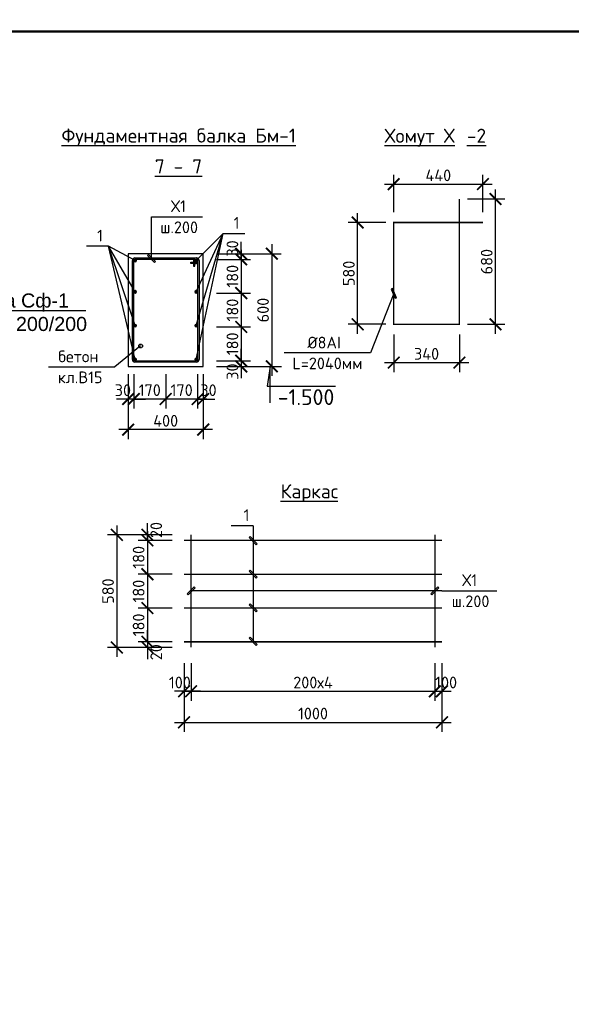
# Model space of a CAD drawing. Header units: millimetres. Extents: x 2063114 to 14983986, y -126020516 to 213791.
# Tile 677 of 731: x 2431224 to 2442977, y -106032 to -85053. Entities that reach past the tile are written whole.
import ezdxf
from ezdxf import colors
from ezdxf.entities.mleader import LeaderData, LeaderLine
from ezdxf.math import Vec2, Vec3

# ---------------------------------------------------------------- set-up
doc = ezdxf.new("R2010")
doc.units = ezdxf.units.MM
doc.layers.get('Defpoints').update_dxf_attribs({"color": 6, "lineweight": 35})
doc.layers.add('2D-чертеж - Общий', color=7, linetype='Continuous')
doc.layers.add('размер', color=7, linetype='Continuous')
for name, color, linetype, lineweight in [('Арматура', 141, 'Continuous', 20), ('план', 7, 'Continuous', 20), ('раз.нар', 250, 'Continuous', 20)]:
    doc.layers.add(name, color=color, linetype=linetype, lineweight=lineweight)
doc.styles.add('OOO-Kazar', font='txt')
doc.styles.get("Standard").update_dxf_attribs({"font": 'arial.ttf'})
doc.styles.add('Times New Roman', font='times.ttf')
doc.styles.add('СПДС', font='isocpeur.ttf')
doc.dimstyles.new('hasan 50', dxfattribs={"dimscale": 100, "dimtxt": 2.5, "dimasz": 1.2, "dimexe": 0.7, "dimexo": 2, "dimtad": 1, "dimdec": 0, "dimlfac": 0.5, "dimtxsty": 'Times New Roman', "dimblk": 'OBLIQUE', "dimcen": 0.09, "dimadec": 0, "dimazin": 0, "dimtfac": 1, "dimtdec": 0, "dimtmove": 0, "dimatfit": 3, "dimldrblk": 'OBLIQUE', "dimfxl": 1, "dimarcsym": 0})

# ---------------------------------------------------------------- blocks, each defined once
blk = doc.blocks.new('_Oblique')
at = {"color": 0, "linetype": 'ByBlock', "lineweight": -2}
blk.add_line((-0.5, -0.5), (0.5, 0.5), dxfattribs=at)
blk = doc.blocks.new('*D4154')
at = {"layer": 'Defpoints', "color": 0, "transparency": 16777216}
for p in [(2424988, -105364), (2426988, -105372), (2426988, -105780)]:
    blk.add_point(p, dxfattribs=at)
at = {"layer": 'раз.нар', "color": 0, "lineweight": -2, "transparency": 16777216}
for p, q in [((2424988, -105564), (2424988, -105850)), ((2426988, -105572), (2426988, -105850)), ((2424988, -105780), (2426988, -105780))]:
    blk.add_line(p, q, dxfattribs=at)
at = {"layer": 'раз.нар', "color": 0, "lineweight": -2, "transparency": 16777216, "xscale": 120, "yscale": 120, "zscale": 120, "rotation": 180}
blk.add_blockref('_Oblique', (2424988, -105780), dxfattribs=at)
at = {"layer": 'раз.нар', "color": 0, "lineweight": -2, "transparency": 16777216, "xscale": 120, "yscale": 120, "zscale": 120}
blk.add_blockref('_Oblique', (2426988, -105780), dxfattribs=at)
at = {"layer": 'раз.нар', "color": 0, "lineweight": 9, "transparency": 16777216, "insert": (2426417, -105592), "char_height": 250, "width": 94939.52, "attachment_point": 5, "style": 'Times New Roman'}
blk.add_mtext('L', dxfattribs=at)
blk = doc.blocks.new('_ArchTick')
at = {"color": 0, "linetype": 'ByBlock', "const_width": 0.15}
blk.add_lwpolyline([(-0.5, -0.5), (0.5, 0.5)], dxfattribs=at)

msp = doc.modelspace()

# ---------------------------------------------------------------- hatches: boundary and pattern name
at = {"layer": 'Арматура', "lineweight": 15}
for points in [[(2433714.7878, -90186.85693, 1), (2433649.7878, -90186.85693, 1)], [(2434954.7878, -90186.85693, -1), (2435019.7878, -90186.85693, -1)], [(2433714.7878, -90851.85693, -1), (2433649.7878, -90851.85693, -1)], [(2434954.7878, -90851.85693, 1), (2435019.7878, -90851.85693, 1)], [(2433714.7878, -91571.85693, -1), (2433649.7878, -91571.85693, -1)], [(2434954.7878, -91571.85693, 1), (2435019.7878, -91571.85693, 1)], [(2433714.7878, -92291.85693, -1), (2433649.7878, -92291.85693, -1)], [(2434954.7878, -92291.85693, 1), (2435019.7878, -92291.85693, 1)]]:
    msp.add_hatch(color=256, dxfattribs=at).paths.add_polyline_path(points)

# ---------------------------------------------------------------- linework, layer by layer
for p, q in [((2435134.7878, -90039.35693), (2433534.7878, -90039.35693)), ((2433534.7878, -90039.35693), (2433534.7878, -92439.35693)), ((2433624.7878, -92294.35693), (2433624.7878, -90184.35693)), ((2435044.7878, -90184.35693), (2435044.7878, -92294.35693)), ((2435134.7878, -92439.35693), (2435134.7878, -90039.35693)), ((2433534.7878, -92439.35693), (2435134.7878, -92439.35693)), ((2434989.7878, -92349.35693), (2433679.7878, -92349.35693))]:
    msp.add_line(p, q)
at = {"lineweight": 25}
for p, q in [((2433967.85815, -90056.25031), (2433946.64494, -90077.46351)), ((2433946.64494, -90077.46351), (2434096.64499, -90227.46356)), ((2434117.85819, -90206.25035), (2433967.85815, -90056.25031)), ((2434096.64499, -90227.46356), (2434117.85819, -90206.25035)), ((2439164.46759, -90782.50188), (2439137.01335, -90794.59589)), ((2439137.01335, -90794.59589), (2439222.53095, -90988.72669)), ((2439249.98518, -90976.63268), (2439164.46759, -90782.50188)), ((2439222.53095, -90988.72669), (2439249.98518, -90976.63268)), ((2436314.82922, -92439.35693), (2436803.82596, -92439.35693)), ((2436559.32759, -92439.35693), (2436496.46933, -92861.80318)), ((2436559.32759, -93217.81054), (2436559.32759, -92439.35693)), ((2436496.46933, -92861.80318), (2437953.61272, -92861.80318))]:
    msp.add_line(p, q, dxfattribs=at)
at = {"linetype": 'ByBlock', "lineweight": 25}
for p, q in [((2436133.94773, -96067.58402), (2436112.73453, -96088.79722)), ((2436283.94777, -96217.58406), (2436133.94773, -96067.58402)), ((2436112.73453, -96088.79722), (2436262.73457, -96238.79727)), ((2436262.73457, -96238.79727), (2436283.94777, -96217.58406)), ((2436133.94773, -96782.58402), (2436112.73452, -96803.79722)), ((2436112.73452, -96803.79722), (2436262.73457, -96953.79727)), ((2436283.94777, -96932.58406), (2436133.94773, -96782.58402)), ((2436262.73457, -96953.79727), (2436283.94777, -96932.58406)), ((2434940.16237, -97134.0283), (2434790.16232, -97284.02835)), ((2434790.16232, -97284.02835), (2434811.37553, -97305.24155)), ((2434811.37553, -97305.24155), (2434961.37557, -97155.2415)), ((2434961.37557, -97155.2415), (2434940.16237, -97134.0283)), ((2440135.01731, -97134.0283), (2439985.01726, -97284.02835)), ((2439985.01726, -97284.02835), (2440006.23046, -97305.24155)), ((2440006.23046, -97305.24155), (2440156.23051, -97155.2415)), ((2440156.23051, -97155.2415), (2440135.01731, -97134.0283)), ((2436133.94773, -97497.58402), (2436112.73452, -97518.79722)), ((2436112.73452, -97518.79722), (2436262.73457, -97668.79727)), ((2436283.94777, -97647.58406), (2436133.94773, -97497.58402)), ((2436262.73457, -97668.79727), (2436283.94777, -97647.58406)), ((2436133.94773, -98212.58402), (2436112.73452, -98233.79722)), ((2436112.73452, -98233.79722), (2436262.73457, -98383.79727)), ((2436283.94777, -98362.58406), (2436133.94773, -98212.58402)), ((2436262.73457, -98383.79727), (2436283.94777, -98362.58406))]:
    msp.add_line(p, q, dxfattribs=at)
at = {"lineweight": 25, "extrusion": (1, 0, 0), "elevation": 2434032.25157}
msp.add_lwpolyline([(-90141.85693, 0), (-89251.5769, 0)], dxfattribs=at)
at = {"lineweight": 25, "extrusion": (0, 1, 0)}
for points, elevation in [([(-2434032.25157, 0), (-2435120.43214, 0)], -89251.5769), ([(-2435556.22335, 0), (-2436022.89001, 0)], -89607.02002), ([(-2433113.35225, 0), (-2432646.68558, 0)], -89879.69604), ([(-2438702.10485, 0), (-2436857.78667, 0)], -92150.81635)]:
    msp.add_lwpolyline(points, dxfattribs=dict(at, elevation=elevation))
at = {"lineweight": 25, "extrusion": (0.978277, -0.207304, 0), "elevation": 2401223.65638}
msp.add_lwpolyline([(414494.669, 0), (417239.12467, 0)], dxfattribs=at)
at = {"lineweight": 25, "extrusion": (0.960542, -0.278133, 0), "elevation": 2364377.87038}
msp.add_lwpolyline([(589292.61219, 0), (591338.16144, 0)], dxfattribs=at)
at = {"lineweight": 25, "extrusion": (0.909511, -0.41568, 0), "elevation": 2252413.33957}
msp.add_lwpolyline([(929543.59735, 0), (930912.28526, 0)], dxfattribs=at)
at = {"lineweight": 25, "extrusion": (0.713785, -0.700365, 0), "elevation": 1801220.60582}
msp.add_lwpolyline([(1641006.12127, 0), (1641818.46264, 0)], dxfattribs=at)
at = {"lineweight": 25}
for points in [[(2433682.2878, -92291.85693), (2433113.35225, -89879.69604)], [(2439193.49927, -90885.61428), (2438702.10485, -92150.81635)]]:
    msp.add_lwpolyline(points, dxfattribs=at)
at = {"lineweight": 25, "extrusion": (0.94786, 0.318688, 0), "elevation": 2277606.59321}
msp.add_lwpolyline([(-862382.21774, 0), (-860596.97374, 0)], dxfattribs=at)
at = {"lineweight": 25, "extrusion": (0.863066, 0.50509, 0), "elevation": 2054541.06432}
msp.add_lwpolyline([(-1307640.83482, 0), (-1306514.43149, 0)], dxfattribs=at)
at = {"lineweight": 25, "extrusion": (-0.475072, -0.879947, 0), "elevation": -1076814.44012}
msp.add_lwpolyline([(2184356.61206, 0), (2183710.05544, 0)], dxfattribs=at)
at = {"linetype": 'ByBlock', "lineweight": 25, "extrusion": (0.631007, -0.775777, 0), "elevation": 1607120.84301}
msp.add_lwpolyline([(1830031.99815, 0), (1829322.71908, 0)], dxfattribs=at)
at = {"linetype": 'ByBlock', "lineweight": 25, "extrusion": (0, 1, 0)}
for points, elevation in [([(-2433251.21178, 0), (-2431838.1436, 0)], -92452.98777), ([(-2436198.34115, 0), (-2435731.67448, 0)], -95833.66196)]:
    msp.add_lwpolyline(points, dxfattribs=dict(at, elevation=elevation))
at = {"linetype": 'ByBlock', "lineweight": 25, "extrusion": (1, -1.15921e-09, 0), "elevation": 2436198.34126}
msp.add_lwpolyline([(-95833.65913, 0), (-98298.18782, 0)], dxfattribs=at)
at = {"linetype": 'ByBlock', "lineweight": 25, "extrusion": (6.34252e-11, -1, 0), "elevation": 97219.63508}
msp.add_lwpolyline([(2440221.59125, 0), (2434875.76894, 0)], dxfattribs=at)
at = {"linetype": 'ByBlock', "lineweight": 25}
msp.add_lwpolyline([(2440221.59126, -97219.63493), (2441392.99277, -97219.63493)], dxfattribs=at)
msp.add_circle((2433801.45442, -92005.4279), 40, dxfattribs=at)
msp.add_arc((2434989.7878, -92294.35693), 55, 270, 0)
at = {"layer": '2D-чертеж - Общий', "linetype": 'Continuous'}
for p, q in [((2433649.7878, -90186.85693), (2433649.7878, -92294.35693)), ((2433679.7878, -90129.35693), (2434989.7878, -90129.35693)), ((2433679.7878, -90154.35693), (2433684.7878, -90154.35693)), ((2433682.2878, -90154.35693), (2434938.69008, -90154.35693)), ((2434929.7878, -90184.35685), (2434929.7878, -90304.35693)), ((2434954.7878, -90304.35693), (2434954.7878, -90184.35687)), ((2434989.7878, -90154.35693), (2434984.7878, -90154.35693)), ((2435019.7878, -92291.85693), (2435019.7878, -90184.35693)), ((2434867.45214, -90244.35693), (2434867.45214, -90219.35693)), ((2434867.45214, -90219.35693), (2434929.7878, -90219.35693)), ((2434929.7878, -90244.35693), (2434867.45214, -90244.35693)), ((2434929.7878, -90304.35693), (2434954.7878, -90304.35693)), ((2434954.7878, -90219.35693), (2434989.7878, -90219.35693)), ((2434954.7878, -90244.35693), (2434989.7878, -90244.35693)), ((2433679.7878, -92324.35693), (2433684.7878, -92324.35693)), ((2433682.2878, -92324.35693), (2434989.7878, -92324.35693))]:
    msp.add_line(p, q, dxfattribs=at)
for centre, radius, start, end in [((2433679.7878, -90184.35693), 55, 90, 180), ((2433682.57288, -90187.14201), 32.90316, 94.855592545, 175.144407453), ((2434984.7878, -90184.35693), 55, 90, 180), ((2434989.7878, -90184.35693), 55, 0, 90), ((2434987.00272, -90187.14201), 32.90316, 4.855592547, 85.144407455), ((2434987.00272, -90186.57186), 32.90316, 274.855592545, 355.144407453), ((2434989.7878, -90189.35693), 55, 270, 303.055731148), ((2433679.7878, -92294.35693), 55, 180, 270), ((2433682.57288, -92291.57186), 32.90316, 184.855592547, 265.144407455), ((2433682.57288, -92291.57186), 32.90316, 184.855592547, 265.144407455), ((2434987.00272, -92291.57186), 32.90316, 274.855592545, 355.144407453)]:
    msp.add_arc(centre, radius, start, end, dxfattribs=at)
at = {"layer": 'Арматура', "const_width": 30}
for points in [[(2441093.49927, -89373.40043), (2439193.49927, -89373.40043), (2439193.49927, -91543.40043), (2440593.49927, -91543.40043), (2440593.49927, -88873.40043)], [(2434875.76895, -98428.19064), (2434875.76895, -96028.19064)], [(2440070.62389, -98428.19064), (2440070.62389, -96028.19064)], [(2440220.62389, -96148.19064), (2434725.76895, -96148.19064)], [(2440220.62389, -96868.19064), (2434725.76895, -96868.19064)], [(2440220.62389, -97588.19064), (2434725.76895, -97588.19064)], [(2440220.62389, -98308.19064), (2434725.76895, -98308.19064)]]:
    msp.add_lwpolyline(points, dxfattribs=at)
at = {"layer": 'Арматура', "lineweight": 15}
for centre in [(2433682.2878, -90186.85693), (2434987.2878, -90186.85693), (2433682.2878, -90851.85693), (2434987.2878, -90851.85693), (2433682.2878, -91571.85693), (2434987.2878, -91571.85693), (2433682.2878, -92291.85693), (2434987.2878, -92291.85693)]:
    msp.add_circle(centre, 32.5, dxfattribs=at)
at = {"layer": 'план', "color": 0, "lineweight": 50}
msp.add_lwpolyline([(2406536.97853, -85303.08084), (2463436.97853, -85303.08084), (2463436.97853, -126303.08084), (2406536.97853, -126303.08084)], close=True, dxfattribs=at)
at = {"layer": 'размер'}
for p, q in [((2439193.49927, -89156.77588), (2439193.49927, -88356.77588)), ((2441093.49927, -89156.77588), (2441093.49927, -88356.77588)), ((2438993.49927, -88556.77588), (2441293.49927, -88556.77588)), ((2441362.38917, -91743.40043), (2441362.38917, -88673.40043)), ((2440762.38917, -88873.40043), (2441562.38917, -88873.40043)), ((2438424.60936, -91743.40043), (2438424.60936, -89173.40043)), ((2439024.60936, -89373.40043), (2438224.60936, -89373.40043)), ((2439024.60936, -91543.40043), (2438224.60936, -91543.40043)), ((2440762.38917, -91543.40043), (2441562.38917, -91543.40043)), ((2439193.49927, -91760.02497), (2439193.49927, -92560.02497)), ((2440593.49927, -91760.02497), (2440593.49927, -92560.02497)), ((2438993.49927, -92360.02497), (2440793.49927, -92360.02497))]:
    msp.add_line(p, q, dxfattribs=at)
at = {"layer": 'размер', "linetype": 'ByBlock'}
for p, q in [((2435944.62771, -90039.35693), (2435944.62771, -89789.35693)), ((2435944.62771, -89959.35693), (2435944.62771, -91079.35693)), ((2436596.57264, -89839.35693), (2436596.57264, -92639.35693)), ((2435417.68278, -90039.35693), (2436144.62771, -90039.35693)), ((2435417.68278, -90159.35693), (2436144.62771, -90159.35693)), ((2435417.68278, -90159.35693), (2436144.62771, -90159.35693)), ((2435944.62771, -90159.35693), (2435944.62771, -90039.35693)), ((2435944.62771, -90159.35693), (2435944.62771, -90409.35693)), ((2436069.62771, -90039.35693), (2436796.57264, -90039.35693)), ((2435944.62771, -90679.35693), (2435944.62771, -91799.35693)), ((2435417.68278, -90879.35693), (2436144.62771, -90879.35693)), ((2435417.68278, -90879.35693), (2436144.62771, -90879.35693)), ((2435944.62771, -91399.35693), (2435944.62771, -92519.35693)), ((2435417.68278, -91599.35693), (2436144.62771, -91599.35693)), ((2435417.68278, -91599.35693), (2436144.62771, -91599.35693)), ((2435944.62771, -92319.35693), (2435944.62771, -92069.35693)), ((2435417.68278, -92319.35693), (2436144.62771, -92319.35693)), ((2435417.68278, -92319.35693), (2436144.62771, -92319.35693)), ((2435417.68278, -92439.35693), (2436144.62771, -92439.35693)), ((2435944.62771, -92319.35693), (2435944.62771, -92439.35693)), ((2435944.62771, -92439.35693), (2435944.62771, -92689.35693)), ((2436064.62771, -92439.35693), (2436796.57264, -92439.35693)), ((2433534.7878, -92608.22115), (2433534.7878, -93335.16608)), ((2433654.7878, -92608.22115), (2433654.7878, -93335.16608)), ((2433654.7878, -92608.22115), (2433654.7878, -93335.16608)), ((2434334.7878, -92608.22115), (2434334.7878, -93335.16608)), ((2434334.7878, -92608.22115), (2434334.7878, -93335.16608)), ((2435014.7878, -92608.22115), (2435014.7878, -93335.16608)), ((2435014.7878, -92608.22115), (2435014.7878, -93335.16608)), ((2435134.7878, -92608.22115), (2435134.7878, -93335.16608)), ((2433534.7878, -93135.16608), (2433284.7878, -93135.16608)), ((2434534.7878, -93135.16608), (2433454.7878, -93135.16608)), ((2433654.7878, -93135.16608), (2433534.7878, -93135.16608)), ((2433654.7878, -93135.16608), (2433904.7878, -93135.16608)), ((2435214.7878, -93135.16608), (2434134.7878, -93135.16608)), ((2435014.7878, -93135.16608), (2434764.7878, -93135.16608)), ((2435014.7878, -93135.16608), (2435134.7878, -93135.16608)), ((2435134.7878, -93135.16608), (2435384.7878, -93135.16608)), ((2433534.7878, -93255.16608), (2433534.7878, -93987.11101)), ((2435134.7878, -93260.16608), (2435134.7878, -93987.11101)), ((2435334.7878, -93787.11101), (2433334.7878, -93787.11101)), ((2433293.9841, -95828.19064), (2433293.9841, -98628.19064)), ((2433945.92903, -96028.19064), (2433945.92903, -95778.19064)), ((2433820.92903, -96028.19064), (2433093.9841, -96028.19064)), ((2434472.87396, -96028.19064), (2433745.92903, -96028.19064)), ((2433945.92903, -95948.19064), (2433945.92903, -97068.19064)), ((2433945.92903, -96148.19064), (2433945.92903, -96028.19064)), ((2434472.87396, -96148.19064), (2433745.92903, -96148.19064)), ((2434472.87396, -96148.19064), (2433745.92903, -96148.19064)), ((2433945.92903, -96148.19064), (2433945.92903, -96398.19064)), ((2433945.92903, -96668.19064), (2433945.92903, -97788.19064)), ((2434472.87396, -96868.19064), (2433745.92903, -96868.19064)), ((2434472.87396, -96868.19064), (2433745.92903, -96868.19064)), ((2433945.92903, -97388.19064), (2433945.92903, -98508.19064)), ((2434472.87396, -97588.19064), (2433745.92903, -97588.19064)), ((2434472.87396, -97588.19064), (2433745.92903, -97588.19064)), ((2433945.92903, -98308.19064), (2433945.92903, -98058.19064)), ((2434472.87396, -98308.19064), (2433745.92903, -98308.19064)), ((2434472.87396, -98308.19064), (2433745.92903, -98308.19064)), ((2433945.92903, -98308.19064), (2433945.92903, -98428.19064)), ((2433825.92903, -98428.19064), (2433093.9841, -98428.19064)), ((2434472.87396, -98428.19064), (2433745.92903, -98428.19064)), ((2433945.92903, -98428.19064), (2433945.92903, -98678.19064)), ((2434725.76895, -98762.54052), (2434725.76895, -99562.54052)), ((2434875.76895, -98762.54052), (2434875.76895, -99562.54052)), ((2434875.76895, -98762.54052), (2434875.76895, -99562.54052)), ((2440070.62389, -98762.54052), (2440070.62389, -99562.54052)), ((2440070.62389, -98762.54052), (2440070.62389, -99562.54052)), ((2440220.62389, -98762.54052), (2440220.62389, -99562.54052)), ((2435075.76895, -99362.54052), (2434525.76895, -99362.54052)), ((2434675.76895, -99362.54052), (2440270.62389, -99362.54052)), ((2434725.76895, -99423.82286), (2434725.76895, -100223.82286)), ((2439870.62389, -99362.54052), (2440420.62389, -99362.54052)), ((2440220.62389, -99423.82286), (2440220.62389, -100223.82286)), ((2434525.76895, -100023.82286), (2440420.62389, -100023.82286))]:
    msp.add_line(p, q, dxfattribs=at)

# ---------------------------------------------------------------- block references
at = {"layer": 'размер', "xscale": 250, "yscale": 250, "zscale": 250}
for p, rotation in [((2439193.49927, -88556.77588), 180), ((2441362.38917, -88873.40043), 90), ((2438424.60936, -89373.40043), 90), ((2438424.60936, -91543.40043), 270), ((2441362.38917, -91543.40043), 270), ((2439193.49927, -92360.02497), 180)]:
    msp.add_blockref('_ArchTick', p, dxfattribs=dict(at, rotation=rotation))
for p in [(2441093.49927, -88556.77588), (2440593.49927, -92360.02497)]:
    msp.add_blockref('_ArchTick', p, dxfattribs=at)
at = {"layer": 'размер', "linetype": 'ByBlock', "xscale": 250, "yscale": 250, "zscale": 250}
for p, rotation in [((2435944.62771, -90039.35693), 270), ((2436596.57264, -90039.35693), 90), ((2435944.62771, -90159.35693), 90), ((2435944.62771, -90159.35693), 90), ((2435944.62771, -90879.35693), 90), ((2435944.62771, -90879.35693), 270), ((2435944.62771, -91599.35693), 90), ((2435944.62771, -91599.35693), 270), ((2435944.62771, -92319.35693), 270), ((2435944.62771, -92319.35693), 270), ((2435944.62771, -92439.35693), 90), ((2436596.57264, -92439.35693), 270), ((2433654.7878, -93135.16608), 180), ((2433654.7878, -93135.16608), 180), ((2434334.7878, -93135.16608), 180), ((2435134.7878, -93135.16608), 180), ((2433534.7878, -93787.11101), 180), ((2433293.9841, -96028.19064), 90), ((2433945.92903, -96028.19064), 270), ((2433945.92903, -96148.19064), 90), ((2433945.92903, -96148.19064), 90), ((2433945.92903, -96868.19064), 90), ((2433945.92903, -96868.19064), 270), ((2433945.92903, -97588.19064), 90), ((2433945.92903, -97588.19064), 270), ((2433945.92903, -98308.19064), 270), ((2433945.92903, -98308.19064), 270), ((2433293.9841, -98428.19064), 270), ((2433945.92903, -98428.19064), 90), ((2434725.76895, -99362.54052), 180), ((2434875.76895, -99362.54052), 180), ((2440070.62389, -99362.54052), 180), ((2434725.76895, -100023.82286), 180)]:
    msp.add_blockref('_ArchTick', p, dxfattribs=dict(at, rotation=rotation))
for p in [(2433534.7878, -93135.16608), (2434334.7878, -93135.16608), (2435014.7878, -93135.16608), (2435014.7878, -93135.16608), (2435134.7878, -93787.11101), (2434875.76895, -99362.54052), (2440070.62389, -99362.54052), (2440220.62389, -99362.54052), (2440220.62389, -100023.82286)]:
    msp.add_blockref('_ArchTick', p, dxfattribs=at)

# ---------------------------------------------------------------- texts
at = {"style": 'СПДС'}
for s, p in [('%%UХомут Х', (2438999.36712, -87676.0304)), ('%%U-2', (2440752.77621, -87676.0304)), ('%%UКаркас', (2436784.09872, -95250.96242))]:
    msp.add_text(s, height=300, dxfattribs=at).set_placement(p)
at = {"attachment_point": 1}
for s, insert, char_height, width in [('\\pi-900,l1080,t1080;1.^IОбщие указания см.лист  АС- \\P2.^IДанный лист смотри совместно с листами АС-\\P{\\C7;3.^IМонолитную ж\\fArial|b0|i0|c238|p34;/\\fArial|b0|i0|c204|p34;б ленту выполнить из бетона класса В-\\fArial|b0|i0|c238|p34;12,5\\fArial|b0|i0|c204|p34;.} \\P4.^IМонолитную стен выполнить из бетона класса В-12,5 укладывать на слой цементного раствора М100 толщиной 30мм с полным заполнением вертикальных швов, иметь в виду  перевязку швов не менее  200мм\\P5.^IПод подошвой фундамента устроить {\\C7;бетонное подготовку толщиной \\fArial|b0|i0|c238|p34;10\\fArial|b0|i0|c204|p34;0мм\\fArial|b0|i0|c238|p34;,\\fArial|b0|i0|c204|p34; оклеечная гидроизоляция из рулонными материалами изола.}\\P6.^IБоковые поверхности фундаментов, соприкасающихся с грунтом, обмазать горячим битумом за два раза.\\P7.^IГоризонтальную гидроизоляцию выполнить из цементного раствора с добавлением   жидкого  стекла  толщ.30мм.\\P8.^IЗа отм.±{\\fArial|b0|i0|c238|p34;0}.{\\fArial|b0|i0|c238|p34;000 }принята отметка чистого пола{\\fArial|b0|i0|c238|p34;, }что соответствует абсолютной отм.{\\C1;±551.55}', (2319967.52579, -59204.36106), 300, 16960.5964893), ('\\pi538.27957;{\\fISOCPEUR|b0|i0|c204|p34;Бетонной подготовки из \\P\\pi1550.77957;бетона в7,5}', (2418937.50852, -94574.24631), 250, 4939.0591459)]:
    msp.add_mtext(s, dxfattribs=dict(at, insert=insert, char_height=char_height, width=width))
at = {"color": 7, "lineweight": 15, "ltscale": 2, "insert": (2409659.87969, -86779.2801), "char_height": 350, "width": 6223.6557474, "attachment_point": 1, "style": 'OOO-Kazar'}
msp.add_mtext('\\pi1221.6995;{\\fISOCPEUR|b0|i0|c204|p34;\\L\\C256;МОНОЛИТНЫЙ Ж/Б \\P\\pi353.71;ФУНДАМЕНТ ФСТ-1 (\\fISOCPEUR|b0|i0|c0|p34;6\\fISOCPEUR|b0|i0|c204|p34; ШТ.)}', dxfattribs=at)
at = {"style": 'СПДС'}
for s, insert, char_height, width, attachment_point in [('{\\LФундаментная балка Бм-1}', (2432114.06435, -87371.73536), 300, 5507.4886364, 1), ('{\\L7 - 7}', (2434103.25321, -88029.42787), 300, 1190.6293744, 1), ('-1.500', (2437927.50973, -93263.47223), 337.5, 719.7371389, 9)]:
    msp.add_mtext(s, dxfattribs=dict(at, insert=insert, char_height=char_height, width=width, attachment_point=attachment_point))
at = {"lineweight": 25, "char_height": 250, "attachment_point": 1, "style": 'СПДС'}
for s, insert, width in [('{\\fISOCPEUR|b0|i0|c204|p34;Х1}', (2434447.87657, -88901.5769), 525.1893939), ('{\\fISOCPEUR|b0|i0|c204|p34;ш.200}', (2434220.13036, -89351.5769), 988.8257576), ('{\\fISOCPEUR|b0|i0|c204|p34;1}', (2435782.17032, -89257.02002), 246.0227273), ('{\\fISOCPEUR|b0|i0|c204|p34;1}', (2432872.63255, -89529.69604), 246.0227273), ('%%C8АI', (2437354.64029, -91807.74136), 839.5833333), ('L=2040мм', (2437035.43819, -92250.81635), 1671.969697)]:
    msp.add_mtext(s, dxfattribs=dict(at, insert=insert, width=width))
at = {"linetype": 'ByBlock', "lineweight": 25, "char_height": 250, "attachment_point": 1, "style": 'СПДС'}
for s, insert, width in [('бетон', (2432046.64099, -92102.98777), 1089.2045455), ('кл.В15 ', (2432036.69587, -92548.26821), 1107.7651515), ('1', (2435995.59494, -95483.66196), 246.0227273)]:
    msp.add_mtext(s, dxfattribs=dict(at, insert=insert, width=width))
at = {"linetype": 'ByBlock', "lineweight": 25, "char_height": 250, "attachment_point": 1, "rotation": 0.000000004, "style": 'СПДС'}
for s, insert, width in [('Х1', (2440652.08368, -96869.63493), 525.1893939), ('ш.200', (2440428.40944, -97319.63493), 988.8257576)]:
    msp.add_mtext(s, dxfattribs=dict(at, insert=insert, width=width))
at = {"lineweight": 30, "char_height": 300, "attachment_point": 1, "style": 'Times New Roman'}
for s, insert, width in [('\\pi467.859;3шаг 100', (2422913.73592, -100897.23283), 2404.5705718), ('\\pi209.922;3\\Pшаг 100', (2421421.6888, -101707.80274), 1888.6965429)]:
    msp.add_mtext(s, dxfattribs=dict(at, insert=insert, width=width))
at = {"layer": 'размер', "char_height": 250, "attachment_point": 5, "style": 'СПДС'}
for s, insert in [('\\A1;440', (2440143.49927, -88369.27588)), ('\\A1;340', (2439893.49927, -92172.52497))]:
    msp.add_mtext(s, dxfattribs=dict(at, insert=insert))
at = {"layer": 'размер', "linetype": 'ByBlock', "char_height": 250, "attachment_point": 5, "rotation": 90, "style": 'СПДС'}
for s, insert in [('\\A1;{\\fISOCPEUR|b0|i0|c204|p34;30}', (2435757.12771, -89927.33675)), ('\\A1;{\\fISOCPEUR|b0|i0|c204|p34;180}', (2435757.12771, -90519.35693)), ('\\A1;{\\fISOCPEUR|b0|i0|c204|p34;180}', (2435757.12771, -91239.35693)), ('\\A1;{\\fISOCPEUR|b0|i0|c204|p34;600}', (2436409.07264, -91239.35693)), ('\\A1;{\\fISOCPEUR|b0|i0|c204|p34;180}', (2435757.12771, -91959.35693)), ('\\A1;{\\fISOCPEUR|b0|i0|c204|p34;30}', (2435757.12771, -92551.37711)), ('\\A1;20', (2434133.42903, -95926.17046)), ('\\A1;180', (2433758.42903, -96508.19064)), ('\\A1;580', (2433106.4841, -97228.19064)), ('\\A1;180', (2433758.42903, -97228.19064)), ('\\A1;180', (2433758.42903, -97948.19064)), ('\\A1;20', (2434133.42903, -98530.21082))]:
    msp.add_mtext(s, dxfattribs=dict(at, insert=insert))
at = {"layer": 'размер', "char_height": 250, "attachment_point": 5, "rotation": 90, "style": 'СПДС'}
for s, insert in [('\\A1;680', (2441174.88917, -90208.40043)), ('\\A1;580', (2438237.10936, -90458.40043))]:
    msp.add_mtext(s, dxfattribs=dict(at, insert=insert))
at = {"layer": 'размер', "linetype": 'ByBlock', "char_height": 250, "attachment_point": 5, "style": 'СПДС'}
for s, insert in [('\\A1;{\\fISOCPEUR|b0|i0|c204|p34;30}', (2433422.76762, -92947.66608)), ('\\A1;{\\fISOCPEUR|b0|i0|c204|p34;170}', (2433994.7878, -92946.05623)), ('\\A1;{\\fISOCPEUR|b0|i0|c204|p34;170}', (2434674.7878, -92946.05623)), ('\\A1;{\\fISOCPEUR|b0|i0|c204|p34;30}', (2435246.80798, -92947.66608)), ('\\A1;{\\fISOCPEUR|b0|i0|c204|p34;400}', (2434334.7878, -93599.61101)), ('\\A1;100', (2434636.88291, -99175.04052)), ('\\A1;200х4', (2437473.19642, -99175.04052)), ('\\A1;100', (2440309.50992, -99175.04052)), ('\\A1;1000', (2437473.19642, -99836.32286))]:
    msp.add_mtext(s, dxfattribs=dict(at, insert=insert))

# ---------------------------------------------------------------- dimensions: what is measured, and where the dimension line sits
at = {"layer": 'раз.нар', "lineweight": 9}
dim = msp.add_linear_dim(base=(2426987.57129, -105779.93291), p1=(2424987.96044, -105363.50404), p2=(2426987.57129, -105371.50404), text='L', dimstyle='hasan 50', dxfattribs=at)
dim.commit()
dim.dimension.update_dxf_attribs({"geometry": '*D4154', "text_midpoint": (2426417.05583, -105779.93291), "dimtype": 160})

# ---------------------------------------------------------------- leaders
ml = msp.add_multileader_mtext('Standard')
ml.set_content('Сетка Сф-1 \\P%%C12АIII 200/200', color=256)
ml.set_leader_properties()
ml.build(insert=Vec2(0, 0))
ml.multileader.update_dxf_attribs({"text_left_attachment_type": 6, "text_right_attachment_type": 6, "arrow_head_size": 150})
ctx = ml.context
ctx.base_point, ctx.char_height, ctx.arrow_head_size, ctx.landing_gap_size, ctx.plane_origin = Vec3(2429595.34124, -91245.92266), 300, 150, 30, Vec3(2431286.58569, -92727.11826)
ctx.left_attachment, ctx.right_attachment, ctx.text_align_type = 6, 6, 1
notes = []
notes.append((ctx, [(0, (1, 1, 0), (2429583.34124, -91245.92266), (1, 0), 12, [(0, [(2428678.28803, -93280.03075)], 0, [])])]))
ctx.mtext.insert, ctx.mtext.alignment, ctx.mtext.flow_direction = Vec3(2431133.32214, -90885.92266), 2, 5
for ctx, leaders in notes:
    for number, flags, end, landing, length, lines in leaders:
        leader = LeaderData()
        leader.index, (leader.has_last_leader_line, leader.has_dogleg_vector, leader.attachment_direction) = number, flags
        leader.last_leader_point, leader.dogleg_vector, leader.dogleg_length = Vec3(end), Vec3(landing), length
        for number, points, colour, breaks in lines:
            line = LeaderLine()
            line.index, line.vertices, line.color, line.breaks = number, Vec3.list(points), colors.encode_raw_color(colour), breaks
            leader.lines.append(line)
        ctx.leaders.append(leader)

doc.saveas('drawing.dxf')
